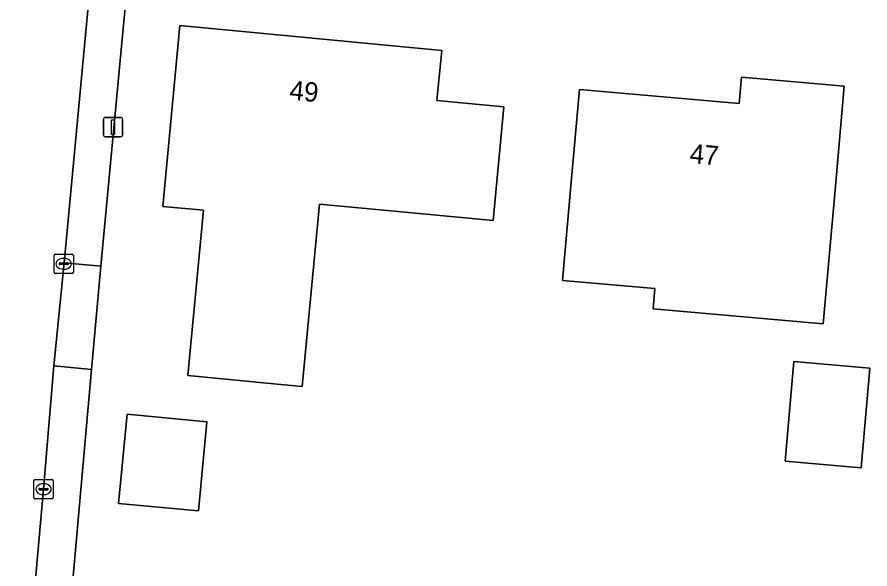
# Model space of a CAD drawing. Extents: x 162722 to 165104, y 384719 to 386284.
# Drawn here: x 163881.76 to 163925.8, y 385151.76 to 385180.28 of the extents above; entities that cross this region are included whole.
import ezdxf

# ---------------------------------------------------------------- set-up
doc = ezdxf.new("R2010")
doc.units = 0
for name, color, linetype in [('IMGEO_Erf', 7, 'Continuous'), ('IMGEO_Kolk', 7, 'Continuous'), ('IMGEO_Lichtmast', 7, 'Continuous'), ('IMGEO_Pand', 7, 'Continuous'), ('IMGEO_Pand_nummerreeks', 7, 'Continuous'), ('IMGEO_Parkeervlak_open', 7, 'Continuous'), ('IMGEO_Rijbaan_lokaal_open', 7, 'Continuous'), ('IMGEO_Voetpad_open', 7, 'Continuous')]:
    doc.layers.add(name, color=color, linetype=linetype)

msp = doc.modelspace()

# ---------------------------------------------------------------- linework, layer by layer
at = {"layer": 'IMGEO_Erf'}
msp.add_lwpolyline([(163887.467, 385182.077), (163886.089, 385167.412), (163885.6, 385162.073), (163883.691, 385140.51), (163883.387, 385137.136), (163882.068, 385122.686)], dxfattribs=at)
for points in [[(163890.574, 385161.758), (163891.389, 385170.298), (163889.281, 385170.499), (163890.174, 385179.851), (163903.687, 385178.562), (163903.44, 385175.97), (163906.902, 385175.64), (163906.342, 385169.766), (163902.88, 385170.096), (163897.377, 385170.621), (163896.477, 385161.194), (163895.552, 385161.282)], [(163909.931, 385166.677), (163910.359, 385171.554), (163910.796, 385176.534), (163919.046, 385175.81), (163919.167, 385177.18), (163924.469, 385176.715), (163924.032, 385171.735), (163923.391, 385164.434), (163914.604, 385165.205), (163914.696, 385166.259)], [(163921.424, 385157.334), (163921.876, 385162.483), (163925.8, 385162.138), (163925.348, 385156.99)], [(163891.128, 385154.761), (163887.006, 385155.155), (163887.447, 385159.768), (163891.569, 385159.373)]]:
    msp.add_lwpolyline(points, close=True, dxfattribs=at)
at = {"layer": 'IMGEO_Kolk'}
for p, q in [((163883.669, 385167.107), (163883.669, 385167.959)), ((163883.744, 385168.033), (163884.596, 385168.033)), ((163884.67, 385167.959), (163884.67, 385167.107)), ((163883.928, 385167.527), (163883.928, 385167.539)), ((163884.366, 385167.49), (163883.968, 385167.49)), ((163883.971, 385167.576), (163884.369, 385167.576)), ((163884.157, 385167.813), (163884.182, 385167.813)), ((163884.412, 385167.539), (163884.412, 385167.527)), ((163884.596, 385167.033), (163883.744, 385167.033)), ((163884.18, 385167.253), (163884.155, 385167.253)), ((163882.628, 385155.459), (163882.628, 385156.311)), ((163882.703, 385156.385), (163883.555, 385156.385)), ((163883.116, 385156.165), (163883.141, 385156.165)), ((163883.629, 385156.311), (163883.629, 385155.459)), ((163882.887, 385155.879), (163882.887, 385155.891)), ((163883.325, 385155.842), (163882.927, 385155.842)), ((163882.93, 385155.928), (163883.328, 385155.928)), ((163883.139, 385155.605), (163883.114, 385155.605)), ((163883.371, 385155.891), (163883.371, 385155.879)), ((163883.555, 385155.385), (163882.703, 385155.385))]:
    msp.add_line(p, q, dxfattribs=at)
for points in [[(163883.669, 385167.107), (163883.669, 385167.959)], [(163883.744, 385168.033), (163884.596, 385168.033)], [(163884.67, 385167.959), (163884.67, 385167.107)], [(163884.596, 385167.033), (163883.744, 385167.033)], [(163882.628, 385155.459), (163882.628, 385156.311)], [(163882.703, 385156.385), (163883.555, 385156.385)], [(163883.629, 385156.311), (163883.629, 385155.459)], [(163883.555, 385155.385), (163882.703, 385155.385)]]:
    msp.add_lwpolyline(points, dxfattribs=at)
for centre, radius, start, end in [((163883.746, 385167.957), 0.0765, 91.552, 178.448), ((163883.746, 385167.957), 0.0765, 91.552, 178.448), ((163884.594, 385167.957), 0.0765, 1.552, 88.448), ((163884.594, 385167.957), 0.0765, 1.552, 88.448), ((163883.968, 385167.536), 0.0403, 85.8775, 175.7526), ((163883.965, 385167.526), 0.0366, 178.938, 274.7102), ((163884.369, 385167.533), 0.043, 264.8664, 352.4533), ((163884.373, 385167.538), 0.0386, 1.7309, 96.639), ((163883.746, 385167.109), 0.0765, 181.552, 268.448), ((163883.746, 385167.109), 0.0765, 181.552, 268.448), ((163884.594, 385167.109), 0.0765, 271.552, 358.448), ((163884.594, 385167.109), 0.0765, 271.552, 358.448), ((163882.705, 385156.309), 0.0765, 91.552, 178.448), ((163882.705, 385156.309), 0.0765, 91.552, 178.448), ((163883.553, 385156.309), 0.0765, 1.552, 88.448), ((163883.553, 385156.309), 0.0765, 1.552, 88.448), ((163882.927, 385155.888), 0.0403, 85.8775, 175.7526), ((163882.924, 385155.878), 0.0366, 178.938, 274.7102), ((163883.328, 385155.885), 0.043, 264.8664, 352.4533), ((163883.332, 385155.89), 0.0386, 1.7309, 96.639), ((163882.705, 385155.461), 0.0765, 181.552, 268.448), ((163882.705, 385155.461), 0.0765, 181.552, 268.448), ((163883.553, 385155.461), 0.0765, 271.552, 358.448), ((163883.553, 385155.461), 0.0765, 271.552, 358.448)]:
    msp.add_arc(centre, radius, start, end, dxfattribs=at)
for centre, major_axis, ratio, start_param, end_param in [((163884.156, 385167.533), (-0.387, 0.002), 0.722429, 4.712389, 7.853982), ((163884.181, 385167.533), (-0.39, 0.002), 0.717154, 1.570796, 4.712389), ((163883.115, 385155.885), (-0.387, 0.002), 0.722429, 4.712389, 7.853982), ((163883.14, 385155.885), (-0.39, 0.002), 0.717154, 1.570796, 4.712389)]:
    msp.add_ellipse(centre, major_axis=major_axis, ratio=ratio, start_param=start_param, end_param=end_param, dxfattribs=at)
at = {"layer": 'IMGEO_Lichtmast'}
for p, q in [((163886.221, 385174.195), (163886.221, 385174.995)), ((163886.221, 385174.995), (163886.221, 385174.195)), ((163886.321, 385175.095), (163887.111, 385175.095)), ((163887.111, 385175.095), (163886.321, 385175.095)), ((163887.211, 385174.995), (163887.211, 385174.195)), ((163887.211, 385174.195), (163887.211, 385174.995)), ((163887.111, 385174.095), (163886.321, 385174.095)), ((163886.321, 385174.095), (163887.111, 385174.095))]:
    msp.add_line(p, q, dxfattribs=at)
msp.add_lwpolyline([(163886.641, 385174.97), (163886.791, 385174.97), (163886.791, 385174.22), (163886.641, 385174.22), (163886.641, 385174.97)], dxfattribs=at)
for centre, start, end in [((163886.321, 385174.995), 90, 180), ((163886.321, 385174.995), 90, 180), ((163887.111, 385174.995), 0, 90), ((163887.111, 385174.995), 360, 90), ((163886.321, 385174.195), 180, 270), ((163886.321, 385174.195), 180, 270), ((163887.111, 385174.195), 270, 0), ((163887.111, 385174.195), 270, 0)]:
    msp.add_arc(centre, 0.1, start, end, dxfattribs=at)
at = {"layer": 'IMGEO_Pand'}
for points in [[(163897.377, 385170.621), (163902.88, 385170.096), (163906.342, 385169.766), (163906.902, 385175.64), (163903.44, 385175.97), (163903.687, 385178.562), (163890.174, 385179.851), (163889.281, 385170.499), (163891.389, 385170.298), (163890.574, 385161.758), (163895.552, 385161.282), (163896.477, 385161.194)], [(163910.359, 385171.554), (163909.931, 385166.677), (163914.696, 385166.259), (163914.604, 385165.205), (163923.391, 385164.434), (163924.032, 385171.735), (163924.469, 385176.715), (163919.167, 385177.18), (163919.046, 385175.81), (163910.796, 385176.534)], [(163921.424, 385157.334), (163925.348, 385156.99), (163925.8, 385162.138), (163921.876, 385162.483)], [(163887.006, 385155.155), (163891.128, 385154.761), (163891.569, 385159.373), (163887.447, 385159.768)]]:
    msp.add_lwpolyline(points, close=True, dxfattribs=at)
at = {"layer": 'IMGEO_Parkeervlak_open'}
msp.add_lwpolyline([(163885.575, 385182.33), (163885.467, 385181.214), (163884.19, 385167.579), (163886.089, 385167.412), (163887.467, 385182.077)], dxfattribs=at)
at = {"layer": 'IMGEO_Rijbaan_lokaal_open'}
msp.add_lwpolyline([(163880.673, 385128.508), (163881.456, 385137.298), (163881.772, 385140.671), (163881.926, 385142.351), (163883.129, 385155.885), (163883.667, 385162.254), (163884.19, 385167.579), (163885.467, 385181.214), (163885.575, 385182.33)], dxfattribs=at)
at = {"layer": 'IMGEO_Voetpad_open'}
for points in [[(163884.19, 385167.579), (163883.667, 385162.254), (163885.6, 385162.073), (163886.089, 385167.412)], [(163883.667, 385162.254), (163883.129, 385155.885), (163881.926, 385142.351), (163881.772, 385140.671), (163883.691, 385140.51), (163885.6, 385162.073)]]:
    msp.add_lwpolyline(points, close=True, dxfattribs=at)

# ---------------------------------------------------------------- texts
at = {"layer": 'IMGEO_Pand_nummerreeks'}
for s, rotation, p in [('49', 354.5512, (163895.796, 385176.02)), ('47', 354.9847, (163916.463, 385172.743))]:
    msp.add_text(s, height=1, rotation=rotation, dxfattribs=at).set_placement(p)

doc.saveas('drawing.dxf')
